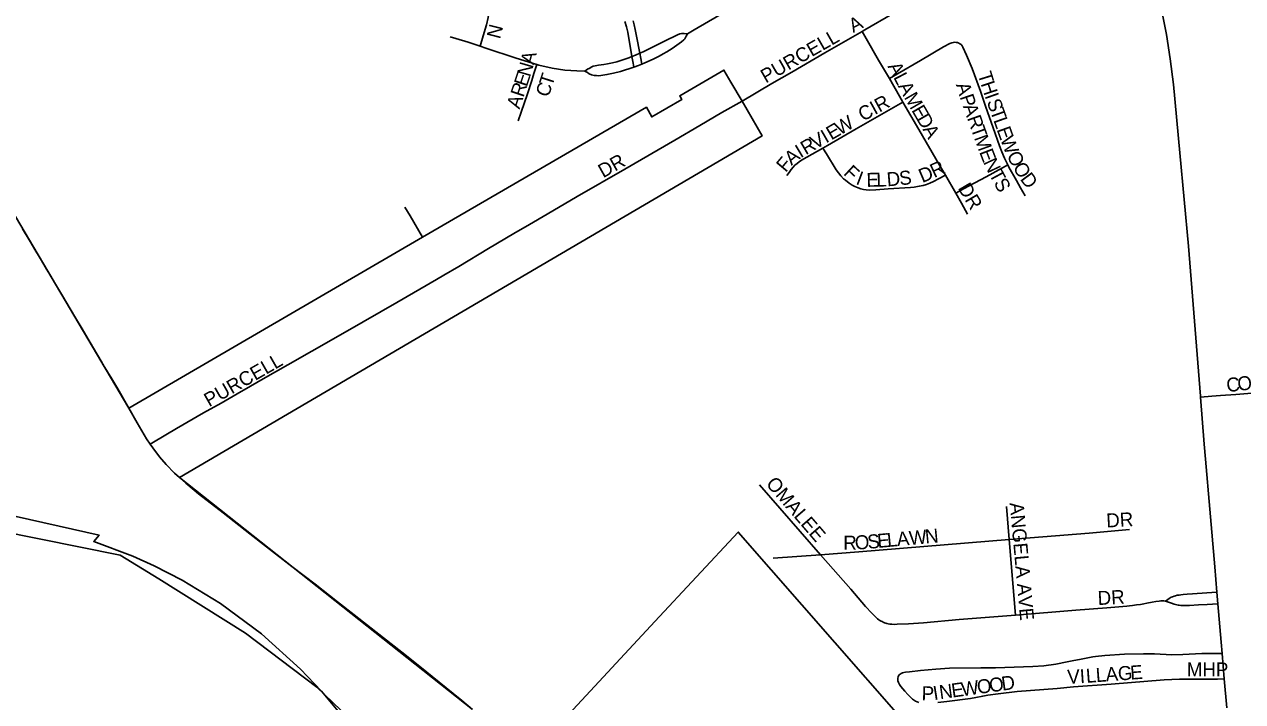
# Model space of a CAD drawing. Extents: x 1410790 to 1770854, y 448063 to 770588.
# Drawn here: x 1561071 to 1565425, y 622381 to 624802 of the extents above; entities that cross this region are included whole.
import ezdxf

# ---------------------------------------------------------------- set-up
doc = ezdxf.new("R2010")
doc.units = 0
for name, color, linetype in [('GM_X_City_Street', 7, 'Continuous'), ('GM_X_City_Street_Text', 7, 'Continuous'), ('GM_X_Corporation', 7, 'Continuous'), ('GM_X_County_Road', 7, 'Continuous'), ('GM_X_Minor_River', 7, 'Continuous'), ('GM_X_Township_Subdivision', 7, 'Continuous'), ('GM_X_Township_Subdivision_Text', 7, 'Continuous'), ('GM_X_US_Route', 7, 'Continuous')]:
    doc.layers.add(name, color=color, linetype=linetype)

msp = doc.modelspace()

# ---------------------------------------------------------------- linework, layer by layer
at = {"layer": 'GM_X_City_Street'}
for points in [[(1562699.9, 624723.6), (1562710.8, 624760.7), (1562722.2, 624800.1), (1562728.4, 624826.8), (1562733.5, 624859.2), (1562735.1, 624880), (1562736, 624901.7), (1562735.9, 624919.4), (1562734.5, 624941), (1562732.7, 624956.9), (1562729.7, 624974.6), (1562725.8, 624992.6), (1562721.3, 625007.3), (1562710.8, 625030.3), (1562668.9, 625114.3), (1562598.5, 625255), (1562578, 625293.8)], [(1564064.7, 624776.5), (1564074.4, 624782.1), (1564173.1, 624839.8), (1564188.1, 624849.3), (1564200.1, 624857.4), (1564210.7, 624865.4), (1564218.2, 624871.4), (1564228.8, 624880), (1564237.1, 624888), (1564244.8, 624896.5), (1564252.3, 624906.8), (1564259.1, 624916.6), (1564266.6, 624928.6), (1564272.4, 624939.1), (1564277.7, 624949.5), (1564283.5, 624964.6), (1564289.2, 624985), (1564296.3, 625013.9), (1564301.2, 625033)], [(1563440.6, 624768.6), (1563465.2, 624782.5), (1563590, 624855.1), (1563598.4, 624860)], [(1563242.3, 624687), (1563227.4, 624774.6), (1563223.3, 624792.8), (1563217.7, 624812.7)], [(1563270.4, 624698.8), (1563259.3, 624759.8), (1563253.7, 624784), (1563250.5, 624799.9), (1563246.6, 624814.9)], [(1563270.4, 624698.8), (1563282.8, 624704.3), (1563313.4, 624719.3), (1563359.3, 624741.4), (1563404.8, 624764.2), (1563413.1, 624767.5), (1563419.1, 624769), (1563424.4, 624769.6), (1563429.6, 624769.7), (1563440.6, 624768.6)], [(1563277.5, 624660), (1563288.1, 624664.2), (1563318.7, 624677.7), (1563339.7, 624688.2), (1563354.4, 624696.4), (1563367.1, 624703.9), (1563385.9, 624716), (1563419.6, 624739.4), (1563427.8, 624746.4), (1563431.1, 624750.2), (1563434, 624754.4), (1563436.7, 624759.2), (1563440.6, 624768.6)], [(1563635.9, 624527.7), (1563742.7, 624590.4), (1563813.6, 624631.1), (1563932.4, 624700.5), (1564064.7, 624776.5)], [(1564162.4, 624608.1), (1564124.2, 624673.8), (1564079, 624751.8), (1564064.7, 624776.5)], [(1562593.2, 624756.8), (1562613.5, 624751.9), (1562657.5, 624738.4), (1562699.9, 624723.6)], [(1562699.9, 624723.6), (1562720.1, 624717), (1562828.9, 624681.1), (1562902.5, 624658.1)], [(1564585.8, 624299.4), (1564574, 624323.1), (1564564, 624346.5), (1564555.5, 624367.9), (1564533, 624431.6), (1564506.5, 624509.3), (1564487.7, 624563.4), (1564458.7, 624643.7), (1564438.6, 624692.2), (1564425.3, 624720.8), (1564422.1, 624725.7), (1564418.6, 624729.7), (1564414.6, 624732.8), (1564410.5, 624735.2), (1564406.3, 624736.8), (1564401.1, 624737.7), (1564396.8, 624737.9), (1564391.3, 624737.4), (1564385.5, 624736.2), (1564382.3, 624735.1), (1564378.8, 624733.6), (1564355.5, 624721.3), (1564273.7, 624672.7), (1564191.5, 624625), (1564162.4, 624608.1)], [(1563074.2, 624635.2), (1563084, 624641.7), (1563091.5, 624645.9), (1563097.1, 624649.2), (1563104.4, 624651.9), (1563111.4, 624653.8), (1563123.5, 624655.9), (1563141.9, 624658.7), (1563154.8, 624660.6), (1563172.9, 624664.4), (1563189, 624668.4), (1563206.8, 624673.8), (1563230.9, 624682.7), (1563242.3, 624687)], [(1563242.3, 624687), (1563255.1, 624691.9), (1563270.4, 624698.8)], [(1563248.8, 624648.9), (1563246.3, 624663.2), (1563242.3, 624687)], [(1563277.5, 624660), (1563273.9, 624679.5), (1563270.4, 624698.8)], [(1562835.7, 624457), (1562846.2, 624488.2), (1562869.3, 624553.6), (1562884.4, 624600.8), (1562892.4, 624626.3), (1562902.5, 624658.1)], [(1562902.5, 624658.1), (1562910.1, 624655.8), (1562957.9, 624644.8), (1563003.2, 624638.4), (1563045.7, 624635.8), (1563074.2, 624635.2)], [(1563074.2, 624635.2), (1563083.1, 624629.5), (1563090.1, 624625.1), (1563097.9, 624621.8), (1563107.5, 624619.2), (1563115.4, 624618.6), (1563123.9, 624618.4), (1563139, 624620.2), (1563153.2, 624622.4), (1563176.6, 624627.4), (1563201.3, 624633.6), (1563218.9, 624638.9), (1563231.7, 624643.2), (1563248.8, 624648.9)], [(1563248.8, 624648.9), (1563265.4, 624655.3), (1563277.5, 624660)], [(1564211.1, 624524), (1564198.9, 624545.1), (1564162.4, 624608.1)], [(1563925.3, 624359.9), (1563941.3, 624369.2), (1564044.1, 624428.8), (1564185.6, 624509.5), (1564211.1, 624524)], [(1564362.9, 624262.5), (1564342.2, 624298.2), (1564268.2, 624425.7), (1564211.1, 624524)], [(1563796.2, 624261.5), (1563803.8, 624272.3), (1563812, 624282.8), (1563818.6, 624290.9), (1563824.8, 624298), (1563832.4, 624305.1), (1563839.6, 624310.8), (1563848, 624316.4), (1563925.3, 624359.9)], [(1563925.3, 624359.9), (1563938.2, 624338.6), (1563972.8, 624281.7), (1563980.5, 624270.9), (1563988.8, 624261), (1563999.1, 624250.1), (1564005.2, 624244.8), (1564018.9, 624233.7), (1564029.1, 624227.5), (1564039.3, 624221.9), (1564050.5, 624217.3), (1564060.5, 624214.1), (1564069.7, 624212.1), (1564080.1, 624210.1), (1564090.5, 624209.1), (1564114.2, 624210.1), (1564157.8, 624213.5), (1564237.5, 624219.1), (1564251.5, 624220.3), (1564269.5, 624223.1), (1564283.1, 624225.9), (1564295.3, 624229.7), (1564306.5, 624234.1), (1564319.7, 624239.9), (1564338.1, 624249.5), (1564362.9, 624262.5)], [(1564399.8, 624198.8), (1564427.4, 624213.5), (1564508.7, 624257.1), (1564566.7, 624288.9), (1564585.8, 624299.4)], [(1564648, 624188.9), (1564631.5, 624217.4), (1564616.6, 624244.3), (1564607.5, 624260.5), (1564599, 624274.9), (1564590, 624291), (1564585.8, 624299.4)], [(1564399.8, 624198.8), (1564362.9, 624262.5)], [(1564442.1, 624123.3), (1564420.7, 624162.8), (1564399.8, 624198.8)], [(1562494.2, 624041.2), (1562449.6, 624117.4), (1562431.3, 624148.6)], [(1565274.4, 623469.2), (1565314.6, 623472.4), (1565346.3, 623474.9), (1565401.1, 623478.9), (1565457.5, 623484), (1565458, 623484)], [(1563698.6, 623155.5), (1563916.5, 622905.8)], [(1564590.3, 622960.6), (1564581, 623078.4)], [(1564590.3, 622960.6), (1564877.1, 622982.6), (1565020.2, 622996)], [(1563916.5, 622905.8), (1564053, 622916.1), (1564590.3, 622960.6)], [(1564613.1, 622689.9), (1564590.3, 622960.6)], [(1563746.9, 622893), (1563916.5, 622905.8)], [(1563916.5, 622905.8), (1564024.2, 622783.1), (1564077.5, 622721.1), (1564099.7, 622696.8), (1564112.7, 622683.8), (1564120.5, 622676.7), (1564125.3, 622673.2), (1564129, 622670.8), (1564133.1, 622668.4), (1564136.8, 622666.5), (1564140.7, 622664.5), (1564145, 622662.8), (1564149.4, 622661.1), (1564154, 622659.7), (1564158.5, 622658.7), (1564163.9, 622657.8), (1564170.7, 622657.2), (1564179.1, 622656.9), (1564190.2, 622657.2), (1564230.8, 622659.3), (1564284.4, 622662.9), (1564411.8, 622673.8), (1564613.1, 622689.9)], [(1565148.9, 622740.3), (1565157.2, 622746.1), (1565162.2, 622749.6), (1565165.9, 622751.5), (1565170, 622753.5), (1565174.8, 622755.4), (1565180.2, 622757.4), (1565185.6, 622759.1), (1565191.1, 622760.7), (1565197.6, 622761.7), (1565204.1, 622762.6), (1565212.6, 622763.5), (1565226.7, 622764.6), (1565246.2, 622765.9), (1565296.8, 622769.5), (1565333, 622772)], [(1564613.1, 622689.9), (1564828.6, 622707.2), (1564940.2, 622716.3), (1565011.6, 622722.3), (1565020.7, 622723.1), (1565031.5, 622724.4), (1565045.7, 622726.1), (1565059.5, 622728.1), (1565071.9, 622730.3), (1565082.3, 622732.2), (1565102.1, 622736.1), (1565115.1, 622738.3), (1565127, 622740), (1565132.5, 622740.7), (1565137.9, 622741.1), (1565143.5, 622740.9), (1565148.9, 622740.3)], [(1565148.9, 622740.3), (1565170.9, 622732.7), (1565180.4, 622729.4), (1565190.2, 622726.8), (1565194.3, 622725.9), (1565198.6, 622725.3), (1565204.2, 622724.7), (1565209.5, 622724.4), (1565219, 622724.2), (1565234.9, 622724.6), (1565266.8, 622726.4), (1565298.1, 622728.3), (1565336.5, 622730.7)], [(1564267.2, 622377.3), (1564255.3, 622382.6), (1564244.6, 622389.9), (1564228.5, 622406), (1564217.9, 622417.9), (1564203.2, 622435.2), (1564198.7, 622441.9), (1564194.9, 622448.8), (1564192.8, 622454.6), (1564192.6, 622459.5), (1564192.9, 622464.2), (1564194, 622469.2), (1564195.4, 622472.8), (1564197.9, 622476.1), (1564200.9, 622479.2), (1564204.5, 622481.7), (1564209, 622483.9), (1564214.3, 622485.3), (1564220.1, 622486.1), (1564234.5, 622487.2), (1564273.4, 622492.1), (1564328.9, 622497), (1564377.7, 622500), (1564489, 622501.3), (1564541.4, 622501.8), (1564675.1, 622506.5), (1564714.6, 622509.1), (1564757.1, 622514.8), (1564797.9, 622523.2), (1564815.9, 622526.7), (1564848, 622532.6), (1564889.6, 622540.2), (1564898.9, 622541.5), (1564932.9, 622545.5), (1565002.5, 622549.9), (1565070.2, 622551.4), (1565110.2, 622550.9), (1565172.1, 622548), (1565211.3, 622548.6), (1565279.1, 622552.9), (1565314.9, 622552.9), (1565351.8, 622552.9)], [(1565359.5, 622461.8), (1565335.4, 622461.1), (1565265.3, 622461.2), (1565199.6, 622461.5), (1565144.1, 622458.4), (1564954.9, 622442.6), (1564821.1, 622433.2), (1564762.4, 622427.8), (1564619.1, 622416.7), (1564551.4, 622408.5), (1564514.5, 622403.3), (1564496.1, 622400.4), (1564471.3, 622395.2), (1564452.3, 622391.8), (1564368, 622380.9), (1564335.4, 622377.5)]]:
    msp.add_lwpolyline(points, dxfattribs=at)
at = {"layer": 'GM_X_Corporation'}
for points in [[(1562672.9, 622352.1), (1561625.8, 623181.5), (1563707.9, 624402.9), (1563635.9, 624527.7), (1563595.8, 624595.1), (1563571.1, 624638.4), (1563413.6, 624546.5), (1563421.3, 624533.6), (1563313.2, 624470.9), (1563294, 624505.8), (1562494.2, 624041.3), (1561444, 623429.9), (1560780.1, 624552.6)], [(1560994.4, 623053.2), (1561338, 622975.9), (1561319.1, 622953.4), (1561458.7, 622900.9), (1561534.6, 622866.5), (1561634.8, 622815.1), (1561772.1, 622731.3), (1561919, 622622.5), (1562057.8, 622497.2), (1562133.2, 622417.7), (1562228.4, 622303.3)], [(1564540.9, 621938), (1563622.5, 622986.8), (1563323.8, 622666.8), (1562879.2, 622187.2)]]:
    msp.add_lwpolyline(points, dxfattribs=at)
at = {"layer": 'GM_X_County_Road'}
for points in [[(1561064.9, 624070.4), (1561091.8, 624025.4), (1561108.9, 623997.4), (1561125.6, 623969.3), (1561132.3, 623958), (1561150.6, 623926.9), (1561162.1, 623907.1), (1561182.2, 623873.3), (1561204, 623836.8), (1561253.9, 623752.4), (1561277.2, 623712.9), (1561290.4, 623690.4), (1561345.3, 623598), (1561353.3, 623584.9), (1561384, 623534.2), (1561405, 623498.4), (1561444, 623429.9)], [(1561444, 623429.9), (1561474.4, 623376.8), (1561508.1, 623320.4), (1561520.8, 623301.4)], [(1561520.8, 623301.4), (1561530.1, 623287.5), (1561554, 623255.9), (1561577.9, 623228.6), (1561607.9, 623197.9), (1561625.8, 623181.5)], [(1561625.8, 623181.5), (1561648.2, 623161.4), (1561694, 623124), (1561781.6, 623055.1), (1561877, 622980.3), (1561936.3, 622933.7), (1562027.1, 622863.5), (1562110.7, 622800.1), (1562190.6, 622737.6), (1562249.8, 622690.8), (1562327.3, 622630.3), (1562420.3, 622557.6), (1562484.1, 622506.3), (1562578.6, 622430.3), (1562634.1, 622384.4), (1562672.9, 622352.1)]]:
    msp.add_lwpolyline(points, dxfattribs=at)
at = {"layer": 'GM_X_Minor_River'}
msp.add_lwpolyline([(1560833.6, 623020.5), (1561413, 622904.1), (1561551.9, 622819.5), (1561861.3, 622625.6), (1562116.6, 622432.6), (1562231, 622322.3)], dxfattribs=at)
at = {"layer": 'GM_X_Township_Subdivision'}
for points in [[(1562569.7, 623904.9), (1562623.6, 623936.2), (1562730.1, 624000.4), (1562820.3, 624053.8), (1562877, 624086.6), (1562939.2, 624122.8), (1563046.4, 624186), (1563216.8, 624284.3), (1563395.6, 624387.4), (1563485.4, 624440.6), (1563564, 624486.4), (1563635.9, 624527.7)], [(1561520.8, 623301.4), (1561532.5, 623308.3), (1561615.4, 623357), (1561711.9, 623413.1), (1561775, 623447.8), (1561831.5, 623480.6), (1561879.5, 623508.7), (1561924.9, 623534.6), (1562013, 623584.9), (1562098.5, 623633.2), (1562226.4, 623706.4), (1562402.6, 623807.5), (1562544.3, 623890.1), (1562569.7, 623904.9)]]:
    msp.add_lwpolyline(points, dxfattribs=at)
at = {"layer": 'GM_X_US_Route'}
for points in [[(1565287.7, 623301.4), (1565274.4, 623469.2), (1565274.1, 623472.6), (1565231.9, 624008.4), (1565200.6, 624343.1), (1565177.4, 624587.4), (1565165.9, 624678.3), (1565153.2, 624765.3), (1565141.5, 624824.8), (1565130.8, 624875.2), (1565122.7, 624913.2)], [(1565368.5, 622359), (1565359.5, 622461.8), (1565351.8, 622552.9), (1565348.3, 622593.6), (1565336.5, 622730.7), (1565333, 622772), (1565325.2, 622862.3), (1565308, 623068.3), (1565291.9, 623247.9), (1565287.7, 623301.4)]]:
    msp.add_lwpolyline(points, dxfattribs=at)

# ---------------------------------------------------------------- texts
at = {"layer": 'GM_X_City_Street_Text'}
for s, rotation, p in [('A', 27.7087, (1564033.4, 624770.9)), ('N', 255.6881, (1562734.4, 624806.5)), ('PURCELL', 29.8588, (1563720.7, 624590.3)), ('A', 75.2024, (1562891.3, 624655.2)), ('N', 73.6679, (1562878.5, 624611.6)), ('A', 297.5916, (1564155.2, 624652)), ('L', 297.5791, (1564175.6, 624613)), ('T', 287.1992, (1564477.6, 624624.3)), ('R', 71.5978, (1562854.4, 624538.7)), ('E', 71.5996, (1562866.9, 624576.3)), ('C', 70.4131, (1562943.5, 624538.6)), ('T', 72.2946, (1562957.4, 624577.6)), ('A', 298.389, (1564192.2, 624581.2)), ('H', 288.2278, (1564488.3, 624589.8)), ('CIR', 28.81, (1564068.1, 624453.8)), ('M', 299.8193, (1564213.8, 624541.2)), ('A', 287.3566, (1564399.7, 624586.2)), ('P', 288.7432, (1564413.2, 624543)), ('I', 289.5025, (1564502.5, 624546.8)), ('A', 71.5858, (1562840.5, 624496.9)), ('E', 300.0758, (1564240.2, 624495.2)), ('A', 289.353, (1564424.7, 624509.1)), ('S', 289.6326, (1564509.8, 624526)), ('T', 289.6479, (1564521.7, 624492.8)), ('W', 30.2668, (1563985.7, 624404.4)), ('D', 300.0764, (1564257.8, 624464.8)), ('R', 289.6093, (1564439.4, 624467.3)), ('L', 289.6189, (1564533.5, 624459.6)), ('V', 30.0377, (1563897.9, 624353.7)), ('I', 30.0268, (1563936, 624375.7)), ('E', 30.0126, (1563955, 624386.7)), ('A', 300.0566, (1564279.9, 624426.7)), ('T', 289.584, (1564452.7, 624430.1)), ('E', 289.6238, (1564545.3, 624426.5)), ('I', 31.1436, (1563845.1, 624322.5)), ('R', 30.2599, (1563863.7, 624333.7)), ('M', 289.8694, (1564464.6, 624396.6)), ('W', 291.0952, (1564557.6, 624392)), ('F', 50.0475, (1563791.8, 624270.3)), ('A', 39.5677, (1563812.7, 624295.6)), ('E', 291.0113, (1564482.9, 624346)), ('O', 297.1797, (1564580.6, 624333.4)), ('F', 317.0868, (1563996, 624267.1)), ('D', 22.9948, (1564280.3, 624234.3)), ('R', 24.9956, (1564322.5, 624252.2)), ('N', 295.2658, (1564497.1, 624309.4)), ('T', 298.3171, (1564517.2, 624267)), ('O', 300.4201, (1564602.2, 624291.5)), ('I', 339.2895, (1564039.7, 624232)), ('E', 1.8022, (1564081.3, 624220.7)), ('L', 1.0655, (1564116.3, 624221.8)), ('D', 4.7917, (1564155, 624222.7)), ('S', 6.0082, (1564200, 624226.5)), ('S', 298.6196, (1564534, 624235.7)), ('D', 306.8019, (1564627.8, 624248.5)), ('DR', 300.4678, (1564405.8, 624216.8)), ('O', 6.3064, (1565408.9, 623491.3)), ('C', 6.3268, (1565369.6, 623486.9)), ('OMALEE', 310.8146, (1563718.9, 623158.1)), ('ANGELA AVE', 275.1352, (1564592.4, 623090.7)), ('DR', 3.1785, (1564938.9, 623002.9)), ('S', 5.1823, (1564086.1, 622926.7)), ('E', 5.2574, (1564121.2, 622929.9)), ('L', 5.2824, (1564156.3, 622933.2)), ('A', 5.2791, (1564191.3, 622936.4)), ('W', 5.2746, (1564235.1, 622940.4)), ('N', 5.2791, (1564292.1, 622945.7)), ('R', 0.2186, (1563997.8, 622923.8)), ('O', 3.3544, (1564040.4, 622924)), ('DR', 3.011, (1564908.1, 622725.7)), ('L', 4.1808, (1564866.8, 622447.5)), ('L', 4.1557, (1564901.9, 622450.1)), ('A', 4.1576, (1564937, 622452.7)), ('G', 4.1676, (1564980.9, 622455.9)), ('E', 4.1557, (1565024.8, 622459)), ('MHP', 0, (1565225.4, 622470.6)), ('W', 7.8059, (1564422.3, 622399.8)), ('O', 7.8043, (1564479, 622407.6)), ('O', 7.8173, (1564522.6, 622413.6)), ('D', 7.8055, (1564566.2, 622419.6)), ('V', 2.3395, (1564799.1, 622444.2)), ('I', 3.7902, (1564844.5, 622446.1)), ('P', 358.6887, (1564277.4, 622385.8)), ('I', 8.9586, (1564322.4, 622385.7)), ('N', 7.8272, (1564343.9, 622389.1)), ('E', 7.7824, (1564387.4, 622395))]:
    msp.add_text(s, height=50, rotation=rotation, dxfattribs=at).set_placement(p)
at = {"layer": 'GM_X_Township_Subdivision_Text'}
for s, rotation, p in [('DR', 29.3565, (1563139.6, 624251.4)), ('PURCELL', 29.7487, (1561731.5, 623432.9))]:
    msp.add_text(s, height=50, rotation=rotation, dxfattribs=at).set_placement(p)

doc.saveas('drawing.dxf')
